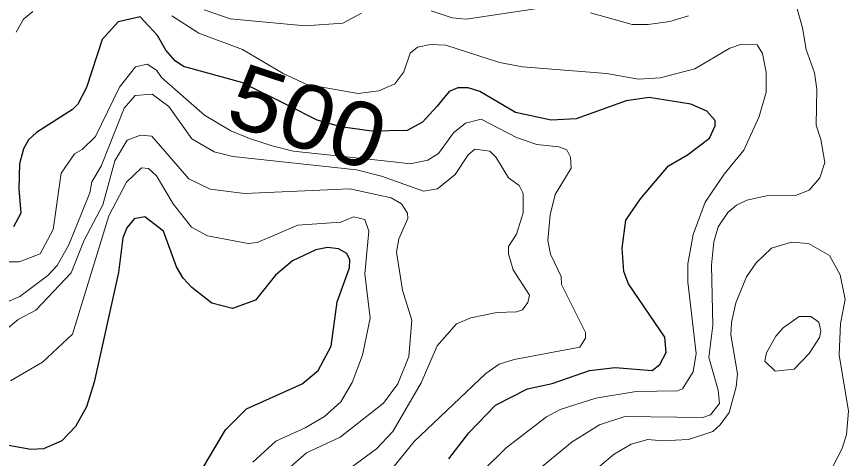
# Model space of a CAD drawing. Extents: x 673.3 to 698.5, y 6984.3 to 7012.3.
# Drawn here: x 682.263 to 683.301, y 7010.695 to 7011.247 of the extents above; entities that cross this region are included whole.
import ezdxf
from ezdxf.enums import TextEntityAlignment as Align

# ---------------------------------------------------------------- set-up
doc = ezdxf.new("R2010")
doc.units = 0
doc.header["$LTSCALE"] = 0.032
doc.layers.add('1', color=7, linetype='Continuous', lineweight=25)
doc.layers.add('2', color=7, linetype='Continuous', lineweight=13)
doc.layers.add('61', color=7, linetype='Continuous')

msp = doc.modelspace()

# ---------------------------------------------------------------- linework, layer by layer
at = {"layer": '1'}
for points in [[(682.8024, 7010.6949), (682.8272, 7010.7273), (682.8604, 7010.7617), (682.9007, 7010.7821), (682.9313, 7010.789), (682.9781, 7010.8052), (683.0101, 7010.8091), (683.0562, 7010.8051), (683.0657, 7010.8125), (683.0738, 7010.8276), (683.0721, 7010.8469), (683.0268, 7010.9135), (683.0209, 7010.9288), (683.0186, 7010.9581), (683.0235, 7010.993), (683.0415, 7011.0196), (683.0766, 7011.0611), (683.1003, 7011.0748), (683.1278, 7011.0955), (683.135, 7011.1108), (683.135, 7011.1175), (683.1243, 7011.1293), (683.1043, 7011.1378), (683.0524, 7011.1463), (683.0237, 7011.1423), (682.9615, 7011.1195), (682.9302, 7011.118), (682.8857, 7011.1274), (682.841, 7011.1536), (682.8263, 7011.1585), (682.8137, 7011.1585), (682.8029, 7011.1537), (682.7875, 7011.1352), (682.7695, 7011.1156), (682.7501, 7011.105), (682.7058, 7011.1042), (682.6673, 7011.1095), (682.638, 7011.118), (682.6018, 7011.1364), (682.5437, 7011.165), (682.4711, 7011.1848), (682.4608, 7011.192), (682.4489, 7011.2052), (682.4385, 7011.2239), (682.4167, 7011.2472), (682.3896, 7011.2406), (682.3695, 7011.2188), (682.3497, 7011.1587), (682.3391, 7011.138), (682.3322, 7011.1312), (682.2875, 7011.1027), (682.2775, 7011.0933), (682.2711, 7011.0821), (682.2661, 7011.0635), (682.2653, 7011.032), (682.2677, 7011.0018), (682.2588, 7010.9845)], [(682.4833, 7010.6638), (682.5235, 7010.731), (682.5497, 7010.7572), (682.6193, 7010.7887), (682.6392, 7010.8054), (682.6554, 7010.8355), (682.663, 7010.8909), (682.6782, 7010.9335), (682.6788, 7010.9434), (682.6749, 7010.9515), (682.6645, 7010.9573), (682.6507, 7010.959), (682.6361, 7010.9558), (682.6071, 7010.9423), (682.5858, 7010.9245), (682.561, 7010.8932), (682.5321, 7010.8826), (682.5065, 7010.8894), (682.4813, 7010.9091), (682.4706, 7010.9205), (682.4622, 7010.9349), (682.4459, 7010.9793), (682.4227, 7010.9971), (682.4095, 7010.9948), (682.4001, 7010.9836), (682.3952, 7010.9708), (682.3897, 7010.9275), (682.3596, 7010.7906), (682.3499, 7010.7599), (682.3361, 7010.7353), (682.319, 7010.7172), (682.2963, 7010.7074), (682.2803, 7010.7066), (682.2404, 7010.7134)]]:
    msp.add_lwpolyline(points, dxfattribs=at)
at = {"layer": '2'}
for points in [[(683.2335, 7011.2707), (683.244, 7011.2332), (683.2483, 7011.2064), (683.2588, 7011.1769), (683.262, 7011.1567), (683.2608, 7011.1118), (683.267, 7011.0939), (683.2718, 7011.065), (683.2655, 7011.0458), (683.2523, 7011.0307), (683.235, 7011.0237), (683.1988, 7011.0233), (683.1745, 7011.0181), (683.1615, 7011.0116), (683.1509, 7011.0025), (683.1388, 7010.9846), (683.1334, 7010.9658), (683.1302, 7010.9368), (683.1318, 7010.8613), (683.1269, 7010.8214), (683.1385, 7010.7807), (683.1404, 7010.7641), (683.1291, 7010.7498), (683.1195, 7010.7465), (683.0219, 7010.7479), (682.9906, 7010.7373), (682.9564, 7010.7162), (682.9021, 7010.6716)], [(682.2828, 7011.2535), (682.2711, 7011.2441), (682.262, 7011.2278)], [(682.4968, 7011.2557), (682.5292, 7011.2447), (682.6228, 7011.2359), (682.67, 7011.2392), (682.6933, 7011.2516)], [(682.7802, 7011.2545), (682.8064, 7011.246), (682.824, 7011.2441), (682.9214, 7011.2587)], [(682.9794, 7011.2521), (683.0314, 7011.2376), (683.0514, 7011.2375), (683.0783, 7011.2413), (683.1014, 7011.2481)], [(683.0391, 7011.1692), (682.9993, 7011.1764), (682.8941, 7011.1846), (682.8657, 7011.1898), (682.7984, 7011.2115), (682.7794, 7011.2123), (682.7631, 7011.209), (682.7539, 7011.2016), (682.7461, 7011.1782), (682.7349, 7011.1634), (682.7149, 7011.1546), (682.6891, 7011.1513), (682.6252, 7011.1627), (682.5954, 7011.1763), (682.5446, 7011.2061), (682.4901, 7011.2265), (682.4564, 7011.2483)], [(682.8176, 7010.653), (682.8739, 7010.7085), (682.9244, 7010.7474), (682.9414, 7010.7563), (682.9858, 7010.7708), (683.0362, 7010.779), (683.0877, 7010.7797), (683.094, 7010.7822), (683.1076, 7010.8035), (683.1113, 7010.8265), (683.1007, 7010.9154), (683.1008, 7010.9384), (683.1073, 7010.9753), (683.1224, 7011.0155), (683.1462, 7011.0504), (683.1708, 7011.0804), (683.19, 7011.1226), (683.1985, 7011.1528), (683.1985, 7011.1779), (683.1938, 7011.2012), (683.1872, 7011.2121), (683.1678, 7011.2131), (683.1531, 7011.2077), (683.1095, 7011.182), (683.0664, 7011.1708), (683.0391, 7011.1692)], [(682.2247, 7010.941), (682.2657, 7010.9411), (682.2919, 7010.9508), (682.3084, 7010.9814), (682.3182, 7011.0516), (682.3347, 7011.076), (682.3446, 7011.0815), (682.3612, 7011.0976), (682.3913, 7011.1591), (682.4111, 7011.1846), (682.4256, 7011.1877), (682.4373, 7011.1804), (682.4434, 7011.1712), (682.4973, 7011.1244), (682.5302, 7011.1046), (682.5535, 7011.095), (682.5819, 7011.0858), (682.608, 7011.0794), (682.7332, 7011.0657), (682.7541, 7011.0633), (682.7759, 7011.0681), (682.7894, 7011.0761), (682.8083, 7011.1021), (682.823, 7011.1143), (682.8428, 7011.1193), (682.8869, 7011.0965), (682.9124, 7011.0877), (682.9397, 7011.0845), (682.9495, 7011.0807), (682.9541, 7011.0717), (682.955, 7011.0578), (682.9353, 7011.0252), (682.9289, 7010.9997), (682.9258, 7010.9675), (682.9291, 7010.9507), (682.9426, 7010.9225), (682.9429, 7010.9125), (682.9729, 7010.8528), (682.9729, 7010.8454), (682.9661, 7010.8344), (682.8837, 7010.819), (682.8652, 7010.8131), (682.8486, 7010.8014), (682.7589, 7010.7163), (682.7151, 7010.6621)], [(682.6648, 7010.6727), (682.7121, 7010.7072), (682.7323, 7010.7288), (682.7679, 7010.7899), (682.7877, 7010.8361), (682.8119, 7010.8637), (682.8296, 7010.871), (682.8623, 7010.8775), (682.8869, 7010.8784), (682.8942, 7010.8811), (682.901, 7010.8903), (682.9029, 7010.8993), (682.8827, 7010.9309), (682.8768, 7010.951), (682.8769, 7010.9603), (682.8867, 7010.9756), (682.895, 7011.0023), (682.895, 7011.0265), (682.8903, 7011.0365), (682.877, 7011.0461), (682.8615, 7011.0712), (682.8534, 7011.0793), (682.8346, 7011.0818), (682.8263, 7011.0746), (682.8104, 7011.0499), (682.788, 7011.032), (682.7708, 7011.0291), (682.7183, 7011.0479), (682.6869, 7011.0558), (682.5328, 7011.0726), (682.5095, 7011.0782), (682.4814, 7011.0947), (682.4525, 7011.1349), (682.4317, 7011.1504), (682.4105, 7011.1487), (682.3969, 7011.1328), (682.3681, 7011.0606), (682.3567, 7011.041), (682.3539, 7011.0272), (682.3279, 7010.9623), (682.3132, 7010.9362), (682.3016, 7010.9238), (682.2666, 7010.8978), (682.2142, 7010.8752)], [(682.2073, 7010.8213), (682.2647, 7010.8688), (682.2866, 7010.8804), (682.3309, 7010.9273), (682.347, 7010.9679), (682.3701, 7011.0122), (682.3852, 7011.0671), (682.4008, 7011.0929), (682.4175, 7011.099), (682.4314, 7011.098), (682.4777, 7011.0448), (682.5043, 7011.0318), (682.5473, 7011.0262), (682.6787, 7011.0323), (682.7305, 7011.0208), (682.7431, 7011.0136), (682.7507, 7011.0016), (682.7513, 7010.9949), (682.7398, 7010.9698), (682.7368, 7010.953), (682.7444, 7010.9057), (682.7563, 7010.8681), (682.7523, 7010.8225), (682.7388, 7010.7887), (682.7209, 7010.7642), (682.6667, 7010.722), (682.6245, 7010.7024), (682.579, 7010.6622)], [(682.5574, 7010.6906), (682.5861, 7010.7171), (682.6231, 7010.7335), (682.647, 7010.7479), (682.6673, 7010.7659), (682.6816, 7010.7902), (682.6946, 7010.8244), (682.7042, 7010.8705), (682.6976, 7010.926), (682.7025, 7010.9791), (682.6975, 7010.9939), (682.6832, 7010.9971), (682.6674, 7010.9906), (682.6139, 7010.9866), (682.5628, 7010.9651), (682.5518, 7010.9639), (682.501, 7010.9734), (682.4812, 7010.9842), (682.4581, 7011.0135), (682.4372, 7011.0484), (682.4272, 7011.0574), (682.4185, 7011.0583), (682.3998, 7011.0404), (682.3778, 7010.9984), (682.3326, 7010.8505), (682.2948, 7010.8158), (682.2549, 7010.7922)], [(683.276, 7010.6742), (683.2935, 7010.7077), (683.2987, 7010.7251), (683.3012, 7010.7542), (683.2898, 7010.8248), (683.2914, 7010.8638), (683.297, 7010.8939), (683.2908, 7010.9249), (683.2777, 7010.949), (683.2514, 7010.9639), (683.2303, 7010.9656), (683.2051, 7010.958), (683.1861, 7010.9399), (683.1739, 7010.9221), (683.1608, 7010.8897), (683.1552, 7010.8653), (683.1546, 7010.8498), (683.1626, 7010.801), (683.1611, 7010.785), (683.1523, 7010.7528), (683.1413, 7010.7373), (683.132, 7010.7291), (683.1016, 7010.7188), (683.0693, 7010.7172), (683.0507, 7010.7188), (683.0298, 7010.7132), (683.0086, 7010.7007), (682.9832, 7010.6796)]]:
    msp.add_lwpolyline(points, dxfattribs=at)
msp.add_lwpolyline([(683.2399, 7010.8727), (683.2544, 7010.8726), (683.2642, 7010.8655), (683.267, 7010.8548), (683.2652, 7010.8466), (683.2524, 7010.8264), (683.2335, 7010.8068), (683.21, 7010.8043), (683.197, 7010.8168), (683.1991, 7010.8274), (683.2106, 7010.848), (683.2197, 7010.8587)], close=True, dxfattribs=at)

# ---------------------------------------------------------------- texts
at = {"layer": '61', "width": 1.1}
msp.add_text('500', height=0.08, rotation=341.72, dxfattribs=at).set_placement((682.6137, 7011.0839), align=Align.CENTER)

doc.saveas('drawing.dxf')
